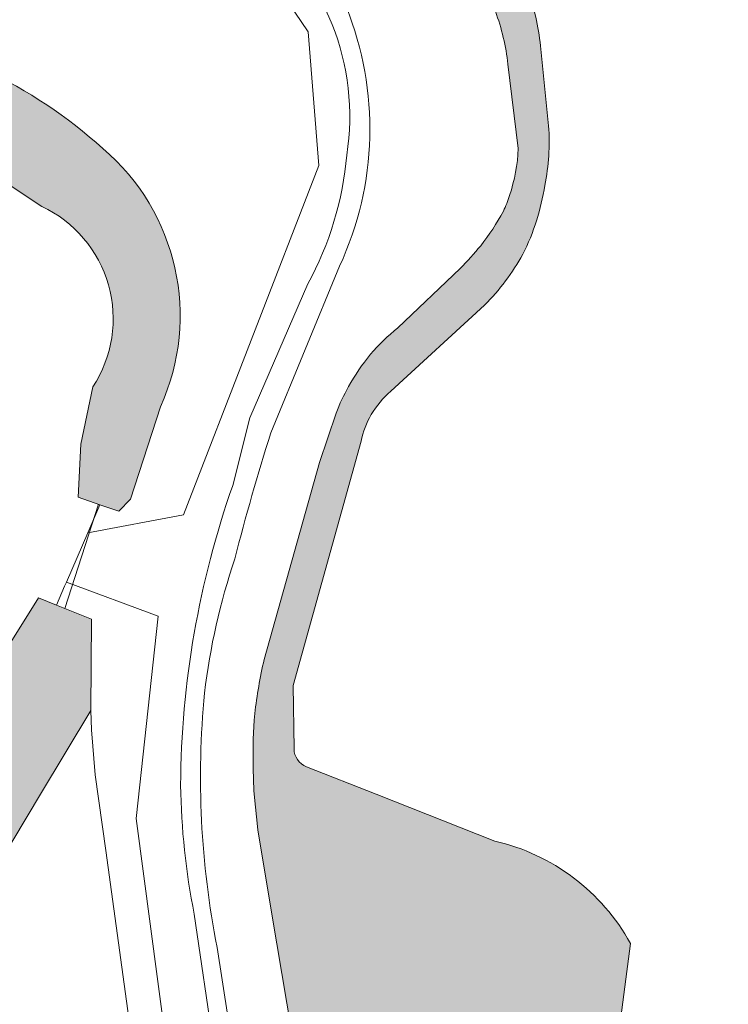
# Model space of a CAD drawing. Header units: metres. Extents: x 125349 to 128236, y 501602 to 503797.
# Tile 579 of 656: x 127364 to 127409, y 502737 to 502800. Entities that reach past the tile are written whole.
import ezdxf

# ---------------------------------------------------------------- set-up
doc = ezdxf.new("R2010")
doc.units = ezdxf.units.M
for name, color, linetype, lineweight in [('B-WE-GR-BEPLANTING_CULTUUR_BOSPLANTSOEN-GV', 90, 'CONTINUOUS', 18), ('B-WE-GR-GROENVOORZIENING-GV', 80, 'CONTINUOUS', 18), ('B-WE-KW-KUNSTWERK_DUIKER-G', 170, 'CONTINUOUS', 18), ('B-WE-OG-TERREIN_BEGROEID-GV', 7, 'CONTINUOUS', 18), ('B-WE-OG-WATER-GV', 130, 'CONTINUOUS', 18), ('B-WE-OG-WATER_SLOOT-GV', 120, 'CONTINUOUS', 18), ('B-WE-VH-GESLOTENVERHARDING-GV', 10, 'CONTINUOUS', 18)]:
    doc.layers.add(name, color=color, linetype=linetype, lineweight=lineweight)
doc.layers.add('B-WE-OG-WATER-V', color=7, linetype='CONTINUOUS', lineweight=18, true_color=0xbee8ff)
doc.layers.add('B-WE-OG-WATER_SLOOT-V', color=7, linetype='CONTINUOUS', lineweight=18, true_color=0x73e9ff)

msp = doc.modelspace()

# ---------------------------------------------------------------- hatches: boundary and pattern name
at = {"layer": 'B-WE-OG-WATER-V'}
h = msp.add_hatch(color=256, dxfattribs=at)
edge = h.paths.add_edge_path()
edge.add_line((127399.125, 502700.121), (127398.677, 502713.836))
edge.add_line((127398.677, 502713.836), (127405.148, 502714.154))
edge.add_line((127405.148, 502714.154), (127405.221, 502714.158))
edge.add_line((127405.221, 502714.158), (127406.169, 502714.204))
edge.add_line((127406.169, 502714.204), (127406.261, 502714.208))
edge.add_line((127406.261, 502714.208), (127407.641, 502714.276))
edge.add_line((127407.641, 502714.276), (127414.369, 502707.041))
edge.add_arc((127416.3737735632, 502714.2631293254), 7.49521640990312, 254.4860052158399, 333.1339969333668)
edge.add_line((127423.06, 502710.876), (127420.911, 502727.581))
edge.add_arc((127416.6008092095, 502725.9209398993), 4.618824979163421, 21.06407573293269, 142.1033912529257)
edge.add_line((127412.956, 502728.758), (127408.976, 502719.939))
edge.add_line((127408.976, 502719.939), (127406.567, 502719.721))
edge.add_line((127406.567, 502719.721), (127405.588, 502719.632))
edge.add_line((127405.588, 502719.632), (127405.525, 502719.626))
edge.add_line((127405.525, 502719.626), (127404.572, 502719.539))
edge.add_line((127404.572, 502719.539), (127399.816, 502719.108))
edge.add_line((127399.816, 502719.108), (127402.601, 502740.465))
edge.add_arc((127390.9438325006, 502734.0287045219), 13.31598488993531, 28.90449505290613, 77.0497953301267)
edge.add_line((127393.928, 502747.006), (127386.348, 502750))
edge.add_line((127386.348, 502750), (127381.886, 502751.762))
edge.add_arc((127382.3446183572, 502752.9234742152), 1.24874062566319, 180.8017929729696, 248.4529768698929, ccw=False)
edge.add_line((127381.096, 502752.906), (127381.036, 502756.952))
edge.add_line((127381.036, 502756.952), (127385.382, 502772.57))
edge.add_arc((127391.03335345, 502771.383907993), 5.774479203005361, 149.9902333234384, 168.1469426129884, ccw=False)
edge.add_arc((127391.3014935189, 502771.151622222), 6.123216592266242, 131.0409518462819, 149.3629560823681, ccw=False)
edge.add_line((127387.281, 502775.77), (127393.28, 502781.276))
edge.add_arc((127382.667997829, 502791.8278245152), 14.96514586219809, 315.1629155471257, 330.8046772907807)
edge.add_arc((127382.3198443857, 502791.2014021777), 14.9806613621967, 333.5467279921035, 351.271308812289)
edge.add_arc((127383.0666235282, 502791.7625221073), 14.34324587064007, 348.6021423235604, 363.8796519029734)
edge.add_line((127397.377, 502792.733), (127396.873, 502797.633))
edge.add_arc((127381.2881013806, 502796.2685067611), 15.64451682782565, 5.003616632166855, 18.55954272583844)
edge.add_arc((127381.596845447, 502796.3192849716), 15.33574923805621, 18.74684362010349, 31.51230515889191)
edge.add_arc((127377.5798435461, 502793.5007220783), 20.23583966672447, 32.37107388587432, 41.80924421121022)
edge.add_arc((127381.9690994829, 502797.5104907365), 14.29124081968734, 41.55808772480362, 51.75878134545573)
edge.add_arc((127362.4677776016, 502771.8293107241), 46.53595296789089, 52.47217030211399, 58.6021021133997)
edge.add_arc((127343.9643260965, 502739.2830470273), 83.96440109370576, 59.39499241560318, 61.7463811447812)
edge.add_line((127383.711, 502813.244), (127374.904, 502817.384))
edge.add_arc((127377.5868630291, 502822.281804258), 5.584464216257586, 218.3610851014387, 241.287459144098, ccw=False)
edge.add_arc((127377.3865278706, 502821.9022543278), 5.194714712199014, 191.8220369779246, 216.4495187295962, ccw=False)
edge.add_line((127372.302, 502820.838), (127371.247, 502829.093))
edge.add_arc((127370.5046261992, 502828.8029480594), 0.7970250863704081, 21.34102249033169, 87.16838121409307)
edge.add_arc((127370.5178622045, 502828.800230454), 0.799197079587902, 88.1258033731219, 129.8269172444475)
edge.add_arc((127370.5247577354, 502828.7982075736), 0.8051769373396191, 130.1115591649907, 165.853094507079)
edge.add_line((127369.744, 502828.995), (127369.823, 502827.929))
edge.add_line((127369.823, 502827.929), (127370.4, 502820.151))
edge.add_arc((127375.8081204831, 502820.5209440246), 5.42075877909, 183.9132380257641, 206.5734063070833)
edge.add_arc((127375.8375823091, 502820.6068716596), 5.485917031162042, 207.2384094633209, 224.1749733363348)
edge.add_arc((127376.5675612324, 502821.2710185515), 6.472361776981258, 223.8885885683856, 243.2959757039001)
edge.add_line((127373.659, 502815.489), (127382.307, 502811.194))
edge.add_arc((127364.9186966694, 502777.1491971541), 38.22828394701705, 55.33331057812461, 62.944433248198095, ccw=False)
edge.add_arc((127369.9469215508, 502784.5951873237), 29.2442525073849, 44.046450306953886, 55.137973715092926, ccw=False)
edge.add_arc((127381.0624510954, 502795.5285071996), 13.65400146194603, 30.600197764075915, 43.49825538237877, ccw=False)
edge.add_arc((127382.0245304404, 502795.8296984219), 12.67467730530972, 19.516340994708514, 31.642200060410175, ccw=False)
edge.add_arc((127380.3743887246, 502795.0475347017), 14.49250710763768, 6.455702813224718, 20.25152287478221, ccw=False)
edge.add_line((127394.775, 502796.677), (127395.426, 502791.287))
edge.add_arc((127385.4743842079, 502791.577808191), 9.955863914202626, 340.7045617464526, 358.3261671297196, ccw=False)
edge.add_arc((127389.0649386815, 502789.9603189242), 6.042102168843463, 333.66574944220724, 343.9320206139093, ccw=False)
edge.add_arc((127382.4578485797, 502793.5852949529), 13.57530365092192, 321.1623085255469, 332.3241987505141, ccw=False)
edge.add_arc((127375.1211071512, 502799.8457219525), 23.21772906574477, 315.66514661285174, 320.4826314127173, ccw=False)
edge.add_line((127391.728, 502783.62), (127387.729, 502779.813))
edge.add_arc((127395.1461143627, 502770.3639519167), 12.01241420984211, 128.1304565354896, 139.7341297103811)
edge.add_arc((127396.5649110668, 502769.4647287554), 13.67818010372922, 140.7012255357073, 151.1533465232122)
edge.add_arc((127394.7731211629, 502770.2130699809), 11.74953497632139, 150.1341338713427, 159.3012251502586)
edge.add_line((127383.782, 502774.366), (127382.73, 502771.212))
edge.add_line((127382.73, 502771.212), (127379.184, 502758.613))
edge.add_arc((127411.4679832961, 502751.2337308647), 33.11659992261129, 167.1248753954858, 173.2049966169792)
edge.add_arc((127408.112728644, 502752.6137889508), 29.63761681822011, 175.0870832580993, 181.4032437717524)
edge.add_arc((127415.6761666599, 502752.1250010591), 37.19292177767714, 180.3651031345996, 183.2753525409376)
edge.add_line((127378.544, 502750), (127378.778, 502747.732))
edge.add_line((127378.778, 502747.732), (127379.668, 502742.33))
edge.add_line((127379.668, 502742.33), (127381.945, 502728.926))
edge.add_line((127381.945, 502728.926), (127384.568, 502714.07))
edge.add_line((127384.568, 502714.07), (127386.498, 502702.367))
edge.add_line((127386.498, 502702.367), (127387.191, 502698.365))
edge.add_line((127387.191, 502698.365), (127388.386, 502692.765))
edge.add_line((127388.386, 502692.765), (127389.117, 502690.06))
edge.add_line((127389.117, 502690.06), (127390.17, 502686.159))
edge.add_line((127390.17, 502686.159), (127392.507, 502678.605))
edge.add_line((127392.507, 502678.605), (127395.54, 502668.699))
edge.add_line((127395.54, 502668.699), (127398.527, 502657.202))
edge.add_line((127398.527, 502657.202), (127400.618, 502657.867))
edge.add_line((127400.618, 502657.867), (127399.926, 502660.74))
edge.add_line((127399.926, 502660.74), (127399.659, 502661.788))
edge.add_line((127399.659, 502661.788), (127397.99, 502668.344))
edge.add_line((127397.99, 502668.344), (127396.1, 502674.498))
edge.add_line((127396.1, 502674.498), (127391.972, 502689.008))
edge.add_line((127391.972, 502689.008), (127391.582, 502690.791))
edge.add_line((127391.582, 502690.791), (127396.583, 502692.991))
edge.add_line((127396.583, 502692.991), (127399.125, 502700.121))
h = msp.add_hatch(color=256, dxfattribs=at)
edge = h.paths.add_edge_path()
edge.add_line((127216.32, 502685.381), (127216.574, 502685.098))
edge.add_line((127216.574, 502685.098), (127216.834, 502684.924))
edge.add_line((127216.834, 502684.924), (127320.722, 502615.411))
edge.add_line((127320.722, 502615.411), (127320.982, 502615.237))
edge.add_line((127320.982, 502615.237), (127322.589, 502617.453))
edge.add_line((127322.589, 502617.453), (127323.963, 502619.348))
edge.add_line((127323.963, 502619.348), (127322.912, 502620.051))
edge.add_line((127322.912, 502620.051), (127223.179, 502686.784))
edge.add_line((127223.179, 502686.784), (127222.128, 502687.487))
edge.add_arc((127222.8733644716, 502688.6213935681), 1.357356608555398, 188.2339163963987, 236.69269074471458, ccw=False)
edge.add_arc((127222.8496951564, 502688.5762426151), 1.328107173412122, 136.645611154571, 186.4520932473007, ccw=False)
edge.add_line((127221.884, 502689.488), (127222.625, 502690.601))
edge.add_line((127222.625, 502690.601), (127261.391, 502748.887))
edge.add_line((127261.391, 502748.887), (127262.131, 502750))
edge.add_line((127262.131, 502750), (127269.536, 502761.085))
edge.add_line((127269.536, 502761.085), (127274.571, 502758.184))
edge.add_line((127274.571, 502758.184), (127280.466, 502756.307))
edge.add_line((127280.466, 502756.307), (127285.639, 502755.504))
edge.add_line((127285.639, 502755.504), (127286.709, 502753.436))
edge.add_line((127286.709, 502753.436), (127285.032, 502750))
edge.add_line((127285.032, 502750), (127283.486, 502746.831))
edge.add_line((127283.486, 502746.831), (127280.552, 502740.644))
edge.add_line((127280.552, 502740.644), (127273.895, 502732.04))
edge.add_line((127273.895, 502732.04), (127271.089, 502727.641))
edge.add_line((127271.089, 502727.641), (127260.769, 502715.49))
edge.add_arc((127277.4090141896, 502711.9983356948), 17.00240547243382, 168.1492528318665, 212.8039812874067)
edge.add_arc((127289.4420327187, 502719.7570252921), 31.31990512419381, 212.8082173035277, 246.7804745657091)
edge.add_line((127277.094, 502690.974), (127283.141, 502688.696))
edge.add_line((127283.141, 502688.696), (127301.208, 502691.399))
edge.add_line((127301.208, 502691.399), (127310.843, 502694.988))
edge.add_line((127310.843, 502694.988), (127320.333, 502697.083))
edge.add_line((127320.333, 502697.083), (127327.734, 502694.78))
edge.add_line((127327.734, 502694.78), (127338.578, 502692.833))
edge.add_arc((127339.1390711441, 502702.1147964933), 9.298738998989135, 266.5407624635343, 348.6513338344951)
edge.add_line((127348.256, 502700.285), (127347.025, 502708.925))
edge.add_line((127347.025, 502708.925), (127344.197, 502715.831))
edge.add_line((127344.197, 502715.831), (127352.423, 502725.782))
edge.add_line((127352.423, 502725.782), (127358.699, 502739.684))
edge.add_line((127358.699, 502739.684), (127364.886, 502750))
edge.add_line((127364.886, 502750), (127368.098, 502755.355))
edge.add_line((127368.098, 502755.355), (127368.147, 502761.187))
edge.add_line((127368.147, 502761.187), (127365.897, 502762.091))
edge.add_line((127365.897, 502762.091), (127364.752, 502762.551))
edge.add_line((127364.752, 502762.551), (127357.826, 502751.487))
edge.add_line((127357.826, 502751.487), (127357.058, 502750))
edge.add_line((127357.058, 502750), (127347.895, 502732.254))
edge.add_line((127347.895, 502732.254), (127342.93, 502722.737))
edge.add_arc((127340.0652897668, 502723.7232358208), 3.029723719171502, 225.4806853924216, 341.0029148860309, ccw=False)
edge.add_line((127337.941, 502721.563), (127320.667, 502727.289))
edge.add_line((127320.667, 502727.289), (127318.646, 502728.084))
edge.add_line((127318.646, 502728.084), (127312.87, 502737.85))
edge.add_line((127312.87, 502737.85), (127310.627, 502749.426))
edge.add_line((127310.627, 502749.426), (127310.589, 502750))
edge.add_line((127310.589, 502750), (127309.587, 502765.09))
edge.add_line((127309.587, 502765.09), (127310.561, 502775.51))
edge.add_line((127310.561, 502775.51), (127306.355, 502776.858))
edge.add_arc((127300.1293416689, 502765.9910460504), 12.52395743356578, 60.19168249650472, 119.8910418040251)
edge.add_line((127293.888, 502776.849), (127290.919, 502772.614))
edge.add_line((127290.919, 502772.614), (127287.85, 502769.002))
edge.add_line((127287.85, 502769.002), (127286.61, 502763.63))
edge.add_line((127286.61, 502763.63), (127285.608, 502762))
edge.add_arc((127282.1015553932, 502766.5330757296), 5.730962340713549, 266.993792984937, 307.7228255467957, ccw=False)
edge.add_line((127281.801, 502760.81), (127278.351, 502762.101))
edge.add_line((127278.351, 502762.101), (127277.241, 502762.664))
edge.add_line((127277.241, 502762.664), (127272.272, 502765.181))
edge.add_line((127272.272, 502765.181), (127271.478, 502765.716))
edge.add_line((127271.478, 502765.716), (127250.75, 502779.694))
edge.add_line((127250.75, 502779.694), (127249.058, 502780.533))
edge.add_line((127249.058, 502780.533), (127248.533, 502780.395))
edge.add_line((127248.533, 502780.395), (127247.507, 502780.124))
edge.add_line((127247.507, 502780.124), (127246.689, 502779))
edge.add_line((127246.689, 502779), (127246.691, 502778.832))
edge.add_line((127246.691, 502778.832), (127246.708, 502777.506))
edge.add_arc((127249.4178473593, 502777.9714981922), 2.749538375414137, 189.7471505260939, 241.2892037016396)
edge.add_line((127248.097, 502775.56), (127264.626, 502764.299))
edge.add_line((127264.626, 502764.299), (127265.318, 502763.828))
edge.add_line((127265.318, 502763.828), (127256.108, 502750))
edge.add_line((127256.108, 502750), (127255.647, 502749.309))
edge.add_line((127255.647, 502749.309), (127244.528, 502732.685))
edge.add_line((127244.528, 502732.685), (127244.066, 502731.994))
edge.add_line((127244.066, 502731.994), (127237.785, 502722.612))
edge.add_line((127237.785, 502722.612), (127228.219, 502708.325))
edge.add_line((127228.219, 502708.325), (127222.151, 502698.987))
edge.add_line((127222.151, 502698.987), (127217.51, 502691.819))
edge.add_line((127217.51, 502691.819), (127216.57, 502690.062))
edge.add_line((127216.57, 502690.062), (127216.082, 502689.199))
edge.add_arc((127220.1110979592, 502687.4401342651), 4.396275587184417, 156.4167662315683, 184.4373362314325)
edge.add_arc((127220.1296205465, 502687.4611847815), 4.416414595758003, 184.6910228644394, 204.9388538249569)
edge.add_line((127216.125, 502685.599), (127216.32, 502685.381))
edge = h.paths.add_edge_path(flags=16)
edge.add_arc((127294.5820559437, 502706.3527558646), 10.46445695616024, 162.5716262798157, 225.7189754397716)
edge.add_arc((127291.0418920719, 502708.063102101), 9.94286810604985, 247.7435321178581, 321.1196322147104)
edge.add_line((127298.782, 502701.822), (127298.754, 502707.089))
edge.add_line((127298.754, 502707.089), (127291.65, 502714.879))
edge.add_arc((127299.7392076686, 502719.7570390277), 9.446192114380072, 127.13186433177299, 211.0912589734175, ccw=False)
edge.add_line((127294.037, 502727.288), (127297.918, 502731.124))
edge.add_arc((127303.760243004, 502726.73133182), 7.309400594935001, 43.70793573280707, 143.0612105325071, ccw=False)
edge.add_line((127309.044, 502731.782), (127315.592, 502723.587))
edge.add_line((127315.592, 502723.587), (127330.37, 502715.254))
edge.add_arc((127316.8153515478, 502694.6185378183), 24.68908248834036, 19.32057000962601, 56.70061414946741, ccw=False)
edge.add_arc((127336.2306555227, 502702.3664946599), 3.906045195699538, -128.2023216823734, 6.180154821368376, ccw=False)
edge.add_arc((127339.1679418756, 502707.9530197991), 10.17745869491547, 202.4529354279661, 238.2670697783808, ccw=False)
edge.add_arc((127323.7546358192, 502700.4949232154), 6.988634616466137, 30.72936058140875, 107.8537644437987)
edge.add_arc((127331.1526403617, 502673.283802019), 35.18152918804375, 105.7346874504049, 130.1199866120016)
edge.add_line((127308.482, 502700.187), (127301.002, 502698.056))
edge.add_arc((127291.3508670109, 502717.6109549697), 21.80689413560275, 252.3031709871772, 296.26813621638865, ccw=False)
edge.add_arc((127292.9295969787, 502720.1737165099), 24.73890983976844, 216.8449194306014, 250.6238339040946, ccw=False)
edge.add_line((127273.132, 502705.339), (127271.12, 502710.776))
edge.add_line((127271.12, 502710.776), (127273.159, 502715.45))
edge.add_arc((127277.7842371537, 502711.3607975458), 6.17368572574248, 45.842903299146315, 138.5198911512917, ccw=False)
edge.add_line((127282.085, 502715.79), (127284.598, 502709.487))
at = {"layer": 'B-WE-OG-WATER_SLOOT-V'}
h = msp.add_hatch(color=256, dxfattribs=at)
edge = h.paths.add_edge_path()
edge.add_line((127368.686, 502768.514), (127369.894, 502768.094))
edge.add_line((127369.894, 502768.094), (127370.633, 502768.857))
edge.add_line((127370.633, 502768.857), (127372.552, 502774.779))
edge.add_arc((127359.7819073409, 502780.5949824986), 14.03213878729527, 335.5136880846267, 409.6504660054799)
edge.add_arc((127347.8256834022, 502767.9330043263), 31.43627742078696, 47.98444591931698, 81.03210832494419)
edge.add_line((127352.726, 502798.985), (127345.816, 502801.161))
edge.add_arc((127359.1827751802, 502831.6712774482), 33.30987404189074, 226.4079920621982, 246.3414233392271, ccw=False)
edge.add_line((127336.215, 502807.546), (127323.486, 502820.221))
edge.add_arc((127312.2968327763, 502807.2522486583), 17.12851349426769, 49.21306266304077, 95.06039156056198)
edge.add_line((127310.786, 502824.314), (127296.357, 502821.179))
edge.add_arc((127305.0430050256, 502782.991112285), 39.16326660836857, 102.8141662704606, 127.2696963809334)
edge.add_arc((127291.8616708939, 502795.6220282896), 21.31957943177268, 119.6124817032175, 147.1808770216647)
edge.add_line((127273.945, 502807.177), (127267.807, 502797.594))
edge.add_line((127267.807, 502797.594), (127265.489, 502795.216))
edge.add_arc((127261.9355075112, 502799.4495790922), 5.527250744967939, 236.41526098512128, 310.0087177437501, ccw=False)
edge.add_arc((127258.376902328, 502793.7266920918), 1.225443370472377, 65.86353574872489, 155.0302704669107)
edge.add_line((127257.266, 502794.244), (127255.994, 502791.804))
edge.add_arc((127258.1764698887, 502791.4151687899), 2.216836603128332, 169.8981141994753, 177.987981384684)
edge.add_arc((127258.2945929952, 502791.3961379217), 2.335602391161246, 177.6231483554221, 216.039589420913)
edge.add_line((127256.406, 502790.022), (127264.308, 502788.461))
edge.add_arc((127262.3927988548, 502800.921034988), 12.6063661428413, 278.7384029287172, 338.3642032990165)
edge.add_line((127274.111, 502796.273), (127278.183, 502802.765))
edge.add_arc((127310.3065561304, 502776.0668246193), 41.76979084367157, 104.0276099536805, 140.2697259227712, ccw=False)
edge.add_arc((127312.6242105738, 502783.303051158), 35.53725006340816, 87.97006206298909, 110.49449767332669, ccw=False)
edge.add_arc((127302.5206407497, 502789.7447078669), 31.21473247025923, 45.31011734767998, 68.65355854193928, ccw=False)
edge.add_line((127324.473, 502811.936), (127334.93, 502801.188))
edge.add_arc((127344.2049370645, 502810.478558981), 13.12779279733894, 225.0482114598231, 257.7432446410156)
edge.add_line((127341.418, 502797.65), (127347.77, 502795.64))
edge.add_line((127347.77, 502795.64), (127358.603, 502791.808))
edge.add_line((127358.603, 502791.808), (127364.963, 502787.59))
edge.add_arc((127361.5871253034, 502780.3993923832), 7.943636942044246, -33.26682021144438, 64.85069917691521, ccw=False)
edge.add_line((127368.229, 502776.042), (127367.462, 502772.391))
edge.add_line((127367.462, 502772.391), (127367.289, 502769.001))
edge.add_line((127367.289, 502769.001), (127368.686, 502768.514))

# ---------------------------------------------------------------- linework, layer by layer
at = {"layer": 'B-WE-GR-BEPLANTING_CULTUUR_BOSPLANTSOEN-GV', "flags": 128}
for points in [[(127386.939, 502656.43), (127385.52, 502661.62), (127380.11, 502680.73), (127377.027, 502692.135), (127375.689, 502698.688), (127375.045, 502702.439), (127374.4, 502706.89), (127373.66, 502712.89), (127372.87, 502718.49), (127372.08, 502724.6), (127370.899, 502733.047), (127369.07, 502746.4), (127368.38, 502751.24), (127368.137, 502754.108), (127368.098, 502755.355), (127364.886, 502750)], [(127364.886, 502750), (127358.699, 502739.684), (127352.423, 502725.782), (127344.197, 502715.831), (127347.025, 502708.925), (127348.256, 502700.285)]]:
    msp.add_lwpolyline(points, dxfattribs=at)
at = {"layer": 'B-WE-GR-GROENVOORZIENING-GV', "flags": 128}
for points in [[(127372.552, 502774.779), (127370.633, 502768.857), (127369.894, 502768.094), (127368.686, 502768.514), (127367.901, 502766.705), (127374.036, 502767.87), (127382.688, 502790.21), (127381.989, 502798.739), (127377.461, 502805.461), (127372.542, 502808.662), (127367.769, 502812.351), (127363.654, 502818.07), (127356.948, 502838.663), (127347.937, 502838.153), (127306.424, 502831.185), (127281.274, 502829.784), (127276.078, 502823.471), (127255.706, 502793.52), (127255.994, 502791.804)], [(127255.994, 502791.804), (127255.706, 502793.52), (127276.078, 502823.471), (127281.274, 502829.784), (127306.424, 502831.185), (127347.937, 502838.153), (127356.948, 502838.663), (127363.654, 502818.07), (127367.769, 502812.351), (127372.542, 502808.662), (127377.461, 502805.461), (127381.989, 502798.739), (127382.688, 502790.21), (127374.036, 502767.87), (127367.901, 502766.705), (127366.537, 502763.563), (127372.411, 502761.379), (127371.005, 502748.439), (127374.709, 502720.556)], [(127364.963, 502787.59), (127358.603, 502791.808), (127347.77, 502795.64), (127341.418, 502797.65)], [(127396.873, 502797.633), (127397.377, 502792.733)], [(127395.426, 502791.287), (127394.775, 502796.677)], [(127384.008, 502783.772), (127379.615, 502773.116)], [(127387.729, 502779.813), (127391.728, 502783.62)], [(127377.176, 502769.74), (127378.273, 502774.057), (127381.978, 502782.632)], [(127393.28, 502781.276), (127387.281, 502775.77)], [(127368.686, 502768.514), (127367.289, 502769.001), (127367.462, 502772.391), (127368.229, 502776.042)], [(127379.184, 502758.613), (127382.73, 502771.212), (127383.782, 502774.366)], [(127385.382, 502772.57), (127381.036, 502756.952), (127381.096, 502752.906)], [(127342.93, 502722.737), (127347.895, 502732.254), (127357.058, 502750), (127357.826, 502751.487), (127364.752, 502762.551), (127365.897, 502762.091), (127366.427, 502763.31), (127366.537, 502763.563), (127367.901, 502766.705), (127368.686, 502768.514)], [(127381.886, 502751.762), (127386.348, 502750)], [(127400.808, 502651.194), (127398.527, 502657.202), (127395.54, 502668.699), (127392.507, 502678.605), (127390.17, 502686.159), (127389.117, 502690.06), (127388.386, 502692.765), (127387.191, 502698.365), (127386.498, 502702.367), (127384.568, 502714.07), (127381.945, 502728.926), (127379.668, 502742.33), (127378.778, 502747.732), (127378.544, 502750)], [(127386.348, 502750), (127393.928, 502747.006)], [(127380.717, 502704.294), (127377.222, 502725.281), (127374.716, 502742.33)], [(127402.601, 502740.465), (127399.816, 502719.108), (127404.572, 502719.539), (127405.525, 502719.626), (127405.588, 502719.632), (127406.567, 502719.721)], [(127376.177, 502740.207), (127378.554, 502724.901), (127379.477, 502719.206), (127381.44, 502707.064), (127384.795, 502690.451), (127388.449, 502677.603), (127395.316, 502656.606), (127396.921, 502652.187), (127397.779, 502650.591), (127397.836, 502650.647), (127398.259, 502650.215), (127400.4, 502648.027), (127400.574, 502648.349), (127400.714, 502648.608)]]:
    msp.add_lwpolyline(points, dxfattribs=at)
at = {"layer": 'B-WE-GR-GROENVOORZIENING-GV'}
for points in [[(127384.469, 502790.872, 0.2734650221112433), (127378.481, 502805.924)], [(127396.119, 502801.248, -0.0592179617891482), (127396.873, 502797.633)], [(127384.44, 502800.319, -0.2071666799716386), (127384.008, 502783.772)], [(127394.775, 502796.677, 0.06026843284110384), (127393.971, 502800.064)], [(127352.726, 502798.985, -0.145205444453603), (127368.867, 502791.289)], [(127397.377, 502792.733, -0.06675962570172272), (127397.127, 502788.928)], [(127368.867, 502791.289, -0.3352590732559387), (127372.552, 502774.779)], [(127381.978, 502782.632, 0.1035238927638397), (127384.469, 502790.872)], [(127394.871, 502788.288, 0.07704063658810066), (127395.426, 502791.287)], [(127397.127, 502788.928, -0.07749263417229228), (127395.732, 502784.528)], [(127394.48, 502787.28, 0.04482504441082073), (127394.871, 502788.288)], [(127368.229, 502776.042, 0.4563456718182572), (127364.963, 502787.59)], [(127393.032, 502785.072, 0.04874147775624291), (127394.48, 502787.28)], [(127391.728, 502783.62, 0.02102333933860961), (127393.032, 502785.072)], [(127395.732, 502784.528, -0.06835622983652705), (127393.28, 502781.276)], [(127385.98, 502778.128, -0.05067388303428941), (127387.729, 502779.813)], [(127384.584, 502776.064, -0.04563762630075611), (127385.98, 502778.128)], [(127383.782, 502774.366, -0.04002032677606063), (127384.584, 502776.064)], [(127387.281, 502775.77, 0.08011557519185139), (127386.033, 502774.272)], [(127386.033, 502774.272, 0.07938975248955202), (127385.382, 502772.57)], [(127379.615, 502773.116, 0.01389662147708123), (127377.307, 502765.058)], [(127373.844, 502750.574, -0.08295570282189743), (127377.176, 502769.74)], [(127377.307, 502765.058, 0.05136128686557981), (127375.374, 502756.473)], [(127378.584, 502755.152, -0.02653575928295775), (127379.184, 502758.613)], [(127375.374, 502756.473, 0.07309514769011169), (127376.177, 502740.207)], [(127378.484, 502751.888, -0.02756642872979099), (127378.584, 502755.152)], [(127381.096, 502752.906, 0.3040671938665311), (127381.886, 502751.762)], [(127378.544, 502750, -0.0126990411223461), (127378.484, 502751.888)], [(127374.716, 502742.33, -0.04537191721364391), (127373.844, 502750.574)], [(127393.928, 502747.006, -0.2132192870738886), (127402.601, 502740.465)]]:
    msp.add_lwpolyline(points, format="xyb", dxfattribs=at)
at = {"layer": 'B-WE-KW-KUNSTWERK_DUIKER-G', "flags": 128}
msp.add_lwpolyline([(127366.45, 502761.869), (127368.592, 502768.548)], dxfattribs=at)
at = {"layer": 'B-WE-OG-TERREIN_BEGROEID-GV', "flags": 128}
msp.add_lwpolyline([(127374.709, 502720.556), (127371.005, 502748.439), (127372.411, 502761.379), (127366.537, 502763.563), (127366.427, 502763.31), (127365.897, 502762.091), (127368.147, 502761.187), (127368.098, 502755.355), (127368.137, 502754.108), (127368.38, 502751.24), (127369.07, 502746.4), (127370.899, 502733.047)], dxfattribs=at)
at = {"layer": 'B-WE-OG-WATER-GV'}
for points in [[(127396.873, 502797.633, 0.0592179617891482), (127396.119, 502801.248)], [(127393.971, 502800.064, -0.06026843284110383), (127394.775, 502796.677)], [(127397.127, 502788.928, 0.06675962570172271), (127397.377, 502792.733)], [(127395.426, 502791.287, -0.07704063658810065), (127394.871, 502788.288)], [(127395.732, 502784.528, 0.0774926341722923), (127397.127, 502788.928)], [(127394.871, 502788.288, -0.04482504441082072), (127394.48, 502787.28)], [(127394.48, 502787.28, -0.04874147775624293), (127393.032, 502785.072)], [(127393.032, 502785.072, -0.02102333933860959), (127391.728, 502783.62)], [(127393.28, 502781.276, 0.06835622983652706), (127395.732, 502784.528)], [(127387.729, 502779.813, 0.05067388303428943), (127385.98, 502778.128)], [(127385.98, 502778.128, 0.04563762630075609), (127384.584, 502776.064)], [(127384.584, 502776.064, 0.04002032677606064), (127383.782, 502774.366)], [(127386.033, 502774.272, -0.08011557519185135), (127387.281, 502775.77)], [(127385.382, 502772.57, -0.07938975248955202), (127386.033, 502774.272)], [(127379.184, 502758.613, 0.02653575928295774), (127378.584, 502755.152)], [(127378.584, 502755.152, 0.02756642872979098), (127378.484, 502751.888)], [(127381.886, 502751.762, -0.3040671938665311), (127381.096, 502752.906)], [(127378.484, 502751.888, 0.0126990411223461), (127378.544, 502750)], [(127402.601, 502740.465, 0.2132192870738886), (127393.928, 502747.006)]]:
    msp.add_lwpolyline(points, format="xyb", dxfattribs=at)
at = {"layer": 'B-WE-OG-WATER-GV', "flags": 128}
for points in [[(127397.377, 502792.733), (127396.873, 502797.633)], [(127394.775, 502796.677), (127395.426, 502791.287)], [(127391.728, 502783.62), (127387.729, 502779.813)], [(127387.281, 502775.77), (127393.28, 502781.276)], [(127383.782, 502774.366), (127382.73, 502771.212), (127379.184, 502758.613)], [(127381.096, 502752.906), (127381.036, 502756.952), (127385.382, 502772.57)], [(127348.256, 502700.285), (127347.025, 502708.925), (127344.197, 502715.831), (127352.423, 502725.782), (127358.699, 502739.684), (127364.886, 502750), (127368.098, 502755.355), (127368.147, 502761.187), (127365.897, 502762.091), (127364.752, 502762.551), (127357.826, 502751.487), (127357.058, 502750), (127347.895, 502732.254)], [(127386.348, 502750), (127381.886, 502751.762)], [(127378.544, 502750), (127378.778, 502747.732), (127379.668, 502742.33), (127381.945, 502728.926), (127384.568, 502714.07), (127386.498, 502702.367), (127387.191, 502698.365), (127388.386, 502692.765), (127389.117, 502690.06), (127390.17, 502686.159), (127392.507, 502678.605), (127395.54, 502668.699), (127398.527, 502657.202), (127400.618, 502657.867), (127399.926, 502660.74), (127399.659, 502661.788), (127397.99, 502668.344), (127396.1, 502674.498), (127391.972, 502689.008), (127391.582, 502690.791), (127396.583, 502692.991), (127399.125, 502700.121)], [(127393.928, 502747.006), (127386.348, 502750)], [(127404.572, 502719.539), (127399.816, 502719.108), (127402.601, 502740.465)]]:
    msp.add_lwpolyline(points, dxfattribs=at)
at = {"layer": 'B-WE-OG-WATER_SLOOT-GV'}
for points in [[(127368.867, 502791.289, 0.145205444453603), (127352.726, 502798.985)], [(127372.552, 502774.779, 0.3352590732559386), (127368.867, 502791.289)], [(127364.963, 502787.59, -0.4563456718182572), (127368.229, 502776.042)]]:
    msp.add_lwpolyline(points, format="xyb", dxfattribs=at)
at = {"layer": 'B-WE-OG-WATER_SLOOT-GV', "flags": 128}
for points in [[(127341.418, 502797.65), (127347.77, 502795.64), (127358.603, 502791.808), (127364.963, 502787.59)], [(127368.229, 502776.042), (127367.462, 502772.391), (127367.289, 502769.001), (127368.686, 502768.514)], [(127368.686, 502768.514), (127369.894, 502768.094), (127370.633, 502768.857), (127372.552, 502774.779)]]:
    msp.add_lwpolyline(points, dxfattribs=at)
at = {"layer": 'B-WE-VH-GESLOTENVERHARDING-GV'}
for points in [[(127378.481, 502805.924, -0.2734650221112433), (127384.469, 502790.872)], [(127384.008, 502783.772, 0.2071666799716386), (127384.44, 502800.319)], [(127384.469, 502790.872, -0.1035238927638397), (127381.978, 502782.632)], [(127377.307, 502765.058, -0.01389662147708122), (127379.615, 502773.116)], [(127377.176, 502769.74, 0.08295570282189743), (127373.844, 502750.574)], [(127375.374, 502756.473, -0.05136128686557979), (127377.307, 502765.058)], [(127376.177, 502740.207, -0.0730951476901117), (127375.374, 502756.473)], [(127373.844, 502750.574, 0.04537191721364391), (127374.716, 502742.33)]]:
    msp.add_lwpolyline(points, format="xyb", dxfattribs=at)
at = {"layer": 'B-WE-VH-GESLOTENVERHARDING-GV', "flags": 128}
for points in [[(127379.615, 502773.116), (127384.008, 502783.772)], [(127381.978, 502782.632), (127378.273, 502774.057), (127377.176, 502769.74)], [(127374.716, 502742.33), (127377.222, 502725.281), (127380.717, 502704.294)], [(127396.319, 502649.168), (127397.779, 502650.591), (127396.921, 502652.187), (127395.316, 502656.606), (127388.449, 502677.603), (127384.795, 502690.451), (127381.44, 502707.064), (127379.477, 502719.206), (127378.554, 502724.901), (127376.177, 502740.207)]]:
    msp.add_lwpolyline(points, dxfattribs=at)

doc.saveas('drawing.dxf')
